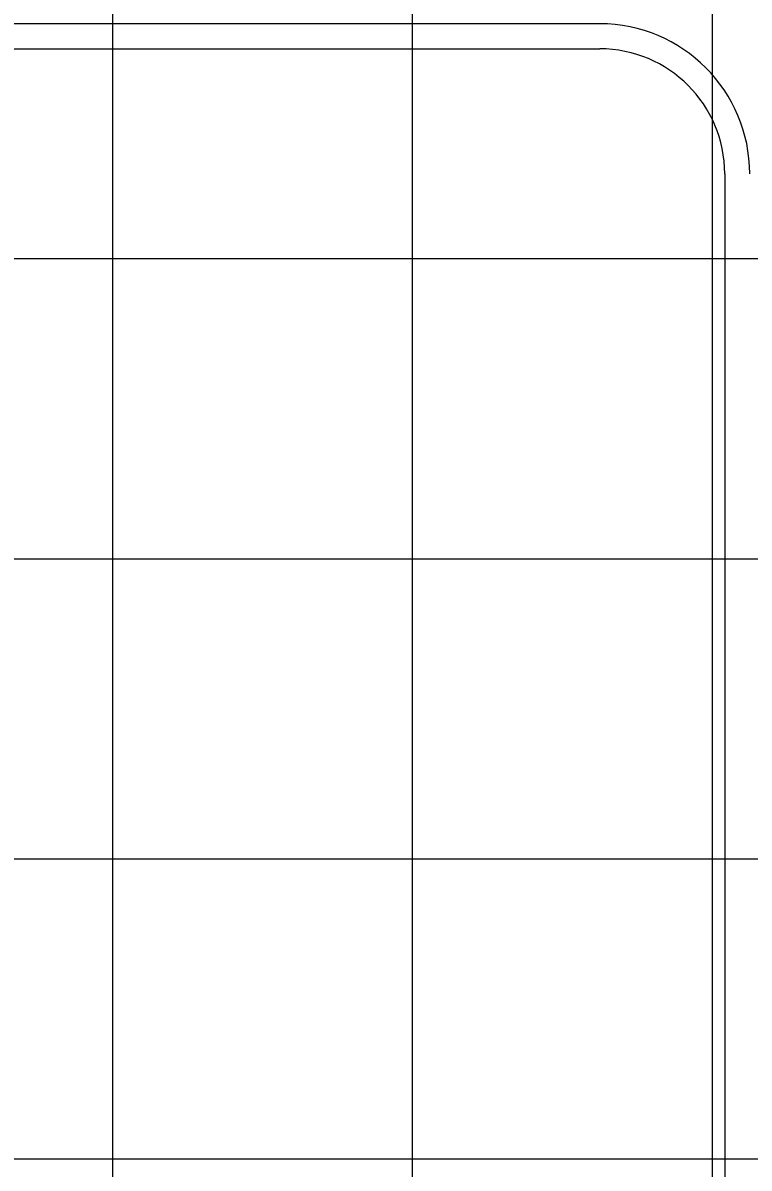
# Model space of a CAD drawing. Extents: x 1797809 to 2198143, y 249608 to 1237864.
# Drawn here: x 2196002.11 to 2196006.95, y 1237294.04 to 1237301.68 of the extents above; entities that cross this region are included whole.
import ezdxf

# ---------------------------------------------------------------- set-up
doc = ezdxf.new("R2010")
doc.units = 0
doc.layers.add('GSCOLORFILL', color=7, linetype='Continuous')
doc.layers.add('GSSHT', color=7, linetype='Continuous')

msp = doc.modelspace()

# ---------------------------------------------------------------- linework, layer by layer
at = {"layer": 'GSCOLORFILL'}
for p, q in [((2196005.9556, 1237301.6717), (2195985.9556, 1237301.6717)), ((2196005.9556, 1237301.6717), (2195985.9556, 1237301.6717)), ((2195985.9556, 1237301.5051), (2196005.9556, 1237301.5051)), ((2196006.7889, 1237300.6717), (2196006.7889, 1237289.1717))]:
    msp.add_line(p, q, dxfattribs=at)
for radius in [1, 0.8333]:
    msp.add_arc((2196005.9556, 1237300.6717), radius, 0, 90, dxfattribs=at)
at = {"layer": 'GSSHT'}
for p, q in [((2196002.7065, 1237258.1062), (2196002.7065, 1237318.1062)), ((2196004.7065, 1237258.1062), (2196004.7065, 1237318.1062)), ((2196006.7065, 1237258.1062), (2196006.7065, 1237318.1062)), ((2195924.7065, 1237300.1062), (2196054.7065, 1237300.1062)), ((2195924.7065, 1237298.1062), (2196054.7065, 1237298.1062)), ((2195924.7065, 1237296.1062), (2196054.7065, 1237296.1062)), ((2195924.7065, 1237294.1062), (2196054.7065, 1237294.1062))]:
    msp.add_line(p, q, dxfattribs=at)

doc.saveas('drawing.dxf')
